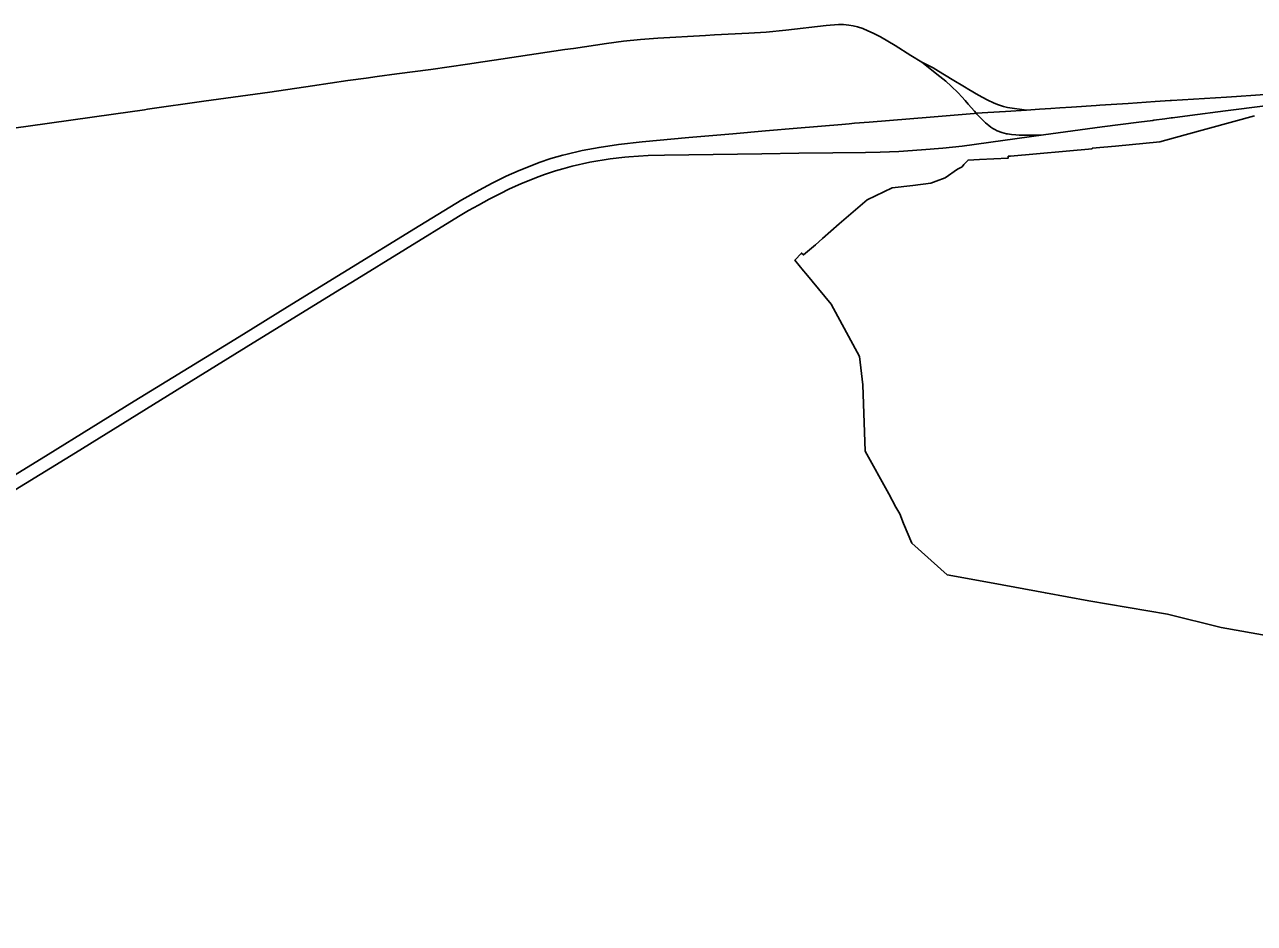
# Model space of a CAD drawing. Extents: x 0 to 34, y 0 to 22.
# Drawn here: x 6.6889 to 6.8204, y 16.0257 to 16.1218 of the extents above; entities that cross this region are included whole.
import ezdxf

# ---------------------------------------------------------------- set-up
doc = ezdxf.new("R2010")
doc.units = 0
for name, color, linetype in [('GM_X_Corporation', 7, 'Continuous'), ('GM_X_State_Route', 7, 'Continuous'), ('GM_X_US_Route', 7, 'Continuous')]:
    doc.layers.add(name, color=color, linetype=linetype)

msp = doc.modelspace()

# ---------------------------------------------------------------- linework, layer by layer
at = {"layer": 'GM_X_Corporation'}
msp.add_lwpolyline([(6.82225, 16.0564), (6.81684, 16.05738), (6.81109, 16.05879), (6.8027, 16.06023), (6.79806, 16.06107), (6.79248, 16.0621), (6.78757, 16.06301), (6.78378, 16.06637), (6.7829, 16.06849), (6.78248, 16.06951), (6.78208, 16.07024), (6.7813, 16.07167), (6.77879, 16.07623), (6.77853, 16.08333), (6.77817, 16.08634), (6.77515, 16.09194), (6.77245, 16.09521), (6.7722, 16.09551), (6.77127, 16.09663), (6.77198, 16.09741), (6.77221, 16.0972), (6.7724, 16.0974), (6.77347, 16.0983), (6.77423, 16.09897), (6.77601, 16.10053), (6.77901, 16.1031), (6.78167, 16.10437), (6.78388, 16.10464), (6.78582, 16.10487), (6.78638, 16.10509), (6.78733, 16.10546), (6.78866, 16.10637), (6.78879, 16.10645), (6.78914, 16.10664), (6.78934, 16.10686), (6.78978, 16.10735), (6.791, 16.10741), (6.79406, 16.10755), (6.79408, 16.10776), (6.79431, 16.10778), (6.80305, 16.10855), (6.80306, 16.10861), (6.80554, 16.10884), (6.81029, 16.1093), (6.813, 16.11006), (6.82042, 16.11209)], dxfattribs=at)
at = {"layer": 'GM_X_State_Route'}
msp.add_line((6.80955, 16.11159), (6.80963, 16.1116), dxfattribs=at)
for points in [[(6.72295, 16.09528), (6.73118, 16.10035), (6.73568, 16.10309), (6.73751, 16.10413), (6.73892, 16.10488), (6.74042, 16.10562), (6.74179, 16.10622), (6.74316, 16.10677), (6.74393, 16.10709), (6.74519, 16.1075), (6.74648, 16.10787), (6.74679, 16.10795), (6.74855, 16.10837), (6.75034, 16.1087), (6.75242, 16.10901), (6.75496, 16.1093), (6.75994, 16.10976), (6.76463, 16.11016), (6.76815, 16.11046), (6.77153, 16.11077), (6.77628, 16.11116), (6.77706, 16.11124), (6.77766, 16.11129), (6.7792, 16.11141), (6.78575, 16.11194), (6.79045, 16.11234), (6.79065, 16.11235), (6.79378, 16.11253), (6.79605, 16.11268)], [(6.81149, 16.11185), (6.81163, 16.11187), (6.81349, 16.1121), (6.81729, 16.11261), (6.82154, 16.11313), (6.8237, 16.11334), (6.82429, 16.11338)], [(6.79785, 16.11006), (6.80411, 16.11089), (6.80804, 16.11139), (6.80955, 16.11159)], [(6.80963, 16.1116), (6.81081, 16.11176), (6.81149, 16.11185)], [(6.78914, 16.10885), (6.79352, 16.10943), (6.79785, 16.11006)], [(6.7717, 16.10807), (6.77533, 16.10811), (6.77883, 16.10814), (6.7804, 16.10818), (6.78237, 16.10826), (6.78481, 16.10843), (6.78708, 16.10862), (6.78914, 16.10885)], [(6.74648, 16.10641), (6.74673, 16.10649), (6.74746, 16.1067), (6.74934, 16.10712), (6.75152, 16.10747), (6.75311, 16.10765)], [(6.75311, 16.10765), (6.75353, 16.1077), (6.75559, 16.10784), (6.75734, 16.10789), (6.76773, 16.10802), (6.7717, 16.10807)], [(6.72282, 16.09362), (6.72397, 16.09433), (6.73531, 16.1013), (6.73639, 16.10194), (6.73744, 16.10253), (6.7386, 16.10318), (6.73972, 16.10373), (6.74078, 16.10427), (6.74198, 16.1048), (6.74364, 16.10549), (6.7445, 16.10579), (6.7457, 16.10618), (6.74648, 16.10641)], [(6.61102, 16.02594), (6.61169, 16.02636), (6.61654, 16.02942), (6.62086, 16.03211), (6.6253, 16.03494), (6.63132, 16.03874), (6.63578, 16.04155), (6.64047, 16.0445), (6.64518, 16.04742), (6.65243, 16.05188), (6.65461, 16.05322), (6.66246, 16.05806), (6.66695, 16.06082), (6.67099, 16.0633), (6.67683, 16.0669), (6.69144, 16.07587), (6.70064, 16.08156), (6.70827, 16.08625), (6.71232, 16.08874), (6.71703, 16.09164), (6.72295, 16.09528)], [(6.61328, 16.02573), (6.61733, 16.02828), (6.62903, 16.0357), (6.63881, 16.04187), (6.64933, 16.04842), (6.6523, 16.05024), (6.66125, 16.05575), (6.67155, 16.06206), (6.68255, 16.06881), (6.69437, 16.07606), (6.70672, 16.08371), (6.71337, 16.0878), (6.72282, 16.09362)]]:
    msp.add_lwpolyline(points, dxfattribs=at)
at = {"layer": 'GM_X_US_Route'}
for p, q in [((6.78483, 16.11782), (6.78537, 16.1174)), ((6.80955, 16.11159), (6.80963, 16.1116))]:
    msp.add_line(p, q, dxfattribs=at)
for points in [[(6.68388, 16.11022), (6.6893, 16.11097), (6.69843, 16.11226), (6.70176, 16.11273), (6.70207, 16.11278), (6.70809, 16.11364), (6.71201, 16.11418), (6.71514, 16.11462), (6.71972, 16.1153), (6.72348, 16.11585), (6.72545, 16.11612), (6.72662, 16.11628), (6.72871, 16.11656), (6.73236, 16.11704), (6.73627, 16.1176), (6.73791, 16.11784), (6.73914, 16.11802), (6.74174, 16.11841), (6.74669, 16.11916), (6.74759, 16.11929), (6.75112, 16.11981), (6.75295, 16.12005), (6.75478, 16.12025), (6.75662, 16.12039), (6.76172, 16.12067), (6.76267, 16.12073), (6.76636, 16.12091), (6.76819, 16.12103), (6.77029, 16.12122), (6.77463, 16.12172), (6.77594, 16.12183), (6.77647, 16.12183), (6.77703, 16.12178), (6.7775, 16.1217), (6.77798, 16.12158), (6.77853, 16.1214), (6.77906, 16.12118), (6.77964, 16.12092), (6.78044, 16.12051), (6.78199, 16.11961), (6.78368, 16.11854), (6.78483, 16.11782)], [(6.78483, 16.11782), (6.78549, 16.11751), (6.78606, 16.11721), (6.78662, 16.11686), (6.7881, 16.11596), (6.7894, 16.11518), (6.78987, 16.11491), (6.7909, 16.1143), (6.79184, 16.11379), (6.79256, 16.11344), (6.79305, 16.11324), (6.79356, 16.11308), (6.794, 16.11298), (6.79605, 16.11268)], [(6.78537, 16.1174), (6.78678, 16.11629), (6.7874, 16.11579), (6.78799, 16.11526), (6.78874, 16.11452), (6.78911, 16.11411)], [(6.79961, 16.11292), (6.80085, 16.11301), (6.80348, 16.11319), (6.80388, 16.11321), (6.8069, 16.11341), (6.80979, 16.1136), (6.81139, 16.11371), (6.81155, 16.11372), (6.81741, 16.11409), (6.81849, 16.11416), (6.82255, 16.11442), (6.82421, 16.11453), (6.82634, 16.11467), (6.82923, 16.11486), (6.83085, 16.11495), (6.83239, 16.11504), (6.83294, 16.11508), (6.83399, 16.11515), (6.83417, 16.11517), (6.83506, 16.11523), (6.83948, 16.11556), (6.85011, 16.11626), (6.85265, 16.11643)], [(6.78911, 16.11411), (6.78946, 16.11373), (6.7898, 16.11333), (6.79047, 16.11256), (6.79065, 16.11235), (6.79073, 16.11225), (6.79128, 16.11168), (6.79166, 16.11132), (6.79201, 16.11104), (6.79221, 16.11088), (6.79243, 16.11073), (6.79266, 16.1106), (6.79289, 16.11048), (6.79339, 16.1103), (6.79391, 16.11017), (6.79399, 16.11015)], [(6.79605, 16.11268), (6.79743, 16.11278), (6.79862, 16.11286), (6.79961, 16.11292)], [(6.81149, 16.11185), (6.81163, 16.11187), (6.81349, 16.1121), (6.81729, 16.11261), (6.82154, 16.11313), (6.8237, 16.11334), (6.82429, 16.11338)], [(6.79785, 16.11006), (6.80411, 16.11089), (6.80804, 16.11139), (6.80955, 16.11159)], [(6.80963, 16.1116), (6.81081, 16.11176), (6.81149, 16.11185)], [(6.79399, 16.11015), (6.79443, 16.11008), (6.79489, 16.11003), (6.79526, 16.11001), (6.79566, 16.11001), (6.79673, 16.11002), (6.79785, 16.11006)]]:
    msp.add_lwpolyline(points, dxfattribs=at)

doc.saveas('drawing.dxf')
